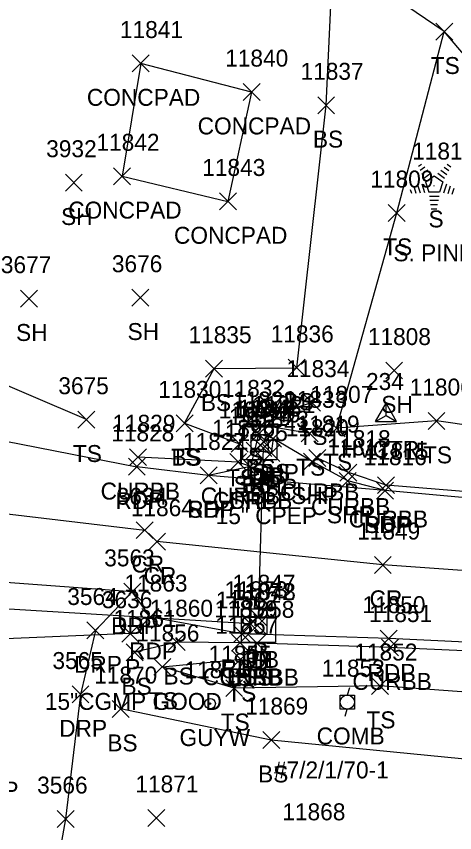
# Model space of a CAD drawing. Extents: x 1769141 to 1770911, y 735471 to 741449.
# Drawn here: x 1770580.9 to 1770632.6, y 738030.1 to 738126.4 of the extents above; entities that cross this region are included whole.
import ezdxf

# ---------------------------------------------------------------- set-up
doc = ezdxf.new("R2010")
doc.units = 0
for name, color, linetype in [('C_A', 7, 'Continuous'), ('C_I', 7, 'Continuous'), ('CPSM', 7, 'Continuous'), ('D_A', 7, 'Continuous'), ('D_C', 7, 'Continuous'), ('D_I', 7, 'Continuous'), ('D_TIC', 7, 'Continuous'), ('DCP', 7, 'Continuous'), ('DS', 7, 'Continuous'), ('L_A', 7, 'Continuous'), ('L_C', 7, 'Continuous'), ('L_I', 7, 'Continuous'), ('L_TIC', 7, 'Continuous'), ('LELB', 7, 'Continuous'), ('LS', 7, 'Continuous'), ('LSOGP', 7, 'Continuous'), ('LTC', 7, 'Continuous'), ('P_A', 7, 'Continuous'), ('P_I', 7, 'Continuous'), ('P_TIC', 7, 'Continuous'), ('PET', 7, 'Continuous'), ('PRC', 7, 'Continuous'), ('PSP', 7, 'Continuous'), ('R_A', 7, 'Continuous'), ('R_I', 7, 'Continuous'), ('R_TIC', 7, 'Continuous'), ('RC', 7, 'Continuous'), ('RDP', 7, 'Continuous'), ('U_A', 7, 'Continuous'), ('U_C', 7, 'Continuous'), ('U_I', 7, 'Continuous'), ('UP', 7, 'Continuous'), ('UPGW', 7, 'Continuous')]:
    doc.layers.add(name, color=color, linetype=linetype)

msp = doc.modelspace()

# ---------------------------------------------------------------- linework, layer by layer
at = {"layer": 'CPSM'}
for p, q in [((1770623.271, 738078.625), (1770624.521, 738080.79)), ((1770625.771, 738078.625), (1770624.521, 738080.79)), ((1770624.522, 738079.346), (1770624.521, 738080.79)), ((1770623.271, 738078.625), (1770624.522, 738079.346)), ((1770623.271, 738078.625), (1770625.771, 738078.625)), ((1770624.522, 738079.346), (1770624.522, 738079.346)), ((1770624.522, 738079.346), (1770625.771, 738078.625))]:
    msp.add_line(p, q, dxfattribs=at)
at = {"layer": 'D_TIC'}
for points in [[(1770609.13, 738075.209), (1770611.13, 738077.209)], [(1770611.13, 738075.209), (1770609.13, 738077.209)], [(1770609.046, 738074.517), (1770611.046, 738076.517)], [(1770611.046, 738074.517), (1770609.046, 738076.517)], [(1770608.43, 738054.549), (1770610.43, 738056.549)], [(1770610.43, 738054.549), (1770608.43, 738056.549)], [(1770607.508, 738053.774), (1770609.508, 738055.774)], [(1770609.508, 738053.774), (1770607.508, 738055.774)], [(1770608.347, 738053.562), (1770610.347, 738055.562)], [(1770610.347, 738053.562), (1770608.347, 738055.562)], [(1770593.378, 738052.603), (1770595.378, 738054.603)], [(1770595.378, 738052.603), (1770593.378, 738054.603)]]:
    msp.add_lwpolyline(points, dxfattribs=at)
at = {"layer": 'DCP'}
for points in [[(1770610.046, 738075.517), (1770609.43, 738055.549)], [(1770608.508, 738054.774), (1770545.09, 738058.615)], [(1770594.378, 738053.603), (1770569.507, 738052.54)]]:
    msp.add_lwpolyline(points, dxfattribs=at)
at = {"layer": 'DS'}
for p, q in [((1770607.626, 738078.108), (1770611.626, 738078.108)), ((1770607.626, 738074.108), (1770607.626, 738078.108)), ((1770611.626, 738078.108), (1770611.626, 738074.108)), ((1770608.626, 738075.108), (1770608.626, 738077.108)), ((1770608.626, 738077.108), (1770610.626, 738077.108)), ((1770610.626, 738077.108), (1770610.626, 738075.108)), ((1770609.632, 738076.109), (1770609.632, 738076.109)), ((1770609.632, 738076.109), (1770609.632, 738076.109)), ((1770610.626, 738075.108), (1770608.626, 738075.108)), ((1770611.626, 738074.108), (1770607.626, 738074.108)), ((1770607.47, 738056.541), (1770611.47, 738056.541)), ((1770607.47, 738052.541), (1770607.47, 738056.541)), ((1770611.47, 738056.541), (1770611.47, 738052.541)), ((1770608.47, 738053.541), (1770608.47, 738055.541)), ((1770608.47, 738055.541), (1770610.47, 738055.541)), ((1770610.47, 738055.541), (1770610.47, 738053.541)), ((1770609.475, 738054.542), (1770609.475, 738054.542)), ((1770609.475, 738054.542), (1770609.475, 738054.542)), ((1770610.47, 738053.541), (1770608.47, 738053.541)), ((1770611.47, 738052.541), (1770607.47, 738052.541))]:
    msp.add_line(p, q, dxfattribs=at)
at = {"layer": 'L_TIC'}
for points in [[(1770630.393, 738123.623), (1770632.393, 738125.623)], [(1770632.393, 738123.623), (1770630.393, 738125.623)], [(1770594.599, 738119.869), (1770596.599, 738121.869)], [(1770596.599, 738119.869), (1770594.599, 738121.869)], [(1770607.663, 738116.495), (1770609.663, 738118.495)], [(1770609.663, 738116.495), (1770607.663, 738118.495)], [(1770607.663, 738116.495), (1770609.663, 738118.495)], [(1770609.663, 738116.495), (1770607.663, 738118.495)], [(1770616.461, 738114.941), (1770618.461, 738116.941)], [(1770618.461, 738114.941), (1770616.461, 738116.941)], [(1770592.398, 738106.568), (1770594.398, 738108.568)], [(1770594.398, 738106.568), (1770592.398, 738108.568)], [(1770586.709, 738105.81), (1770588.709, 738107.81)], [(1770588.709, 738105.81), (1770586.709, 738107.81)], [(1770604.872, 738103.594), (1770606.872, 738105.594)], [(1770606.872, 738103.594), (1770604.872, 738105.594)], [(1770604.872, 738103.594), (1770606.872, 738105.594)], [(1770606.872, 738103.594), (1770604.872, 738105.594)], [(1770624.781, 738102.23), (1770626.781, 738104.23)], [(1770626.781, 738102.23), (1770624.781, 738104.23)], [(1770581.407, 738092.129), (1770583.407, 738094.129)], [(1770583.407, 738092.129), (1770581.407, 738094.129)], [(1770594.552, 738092.24), (1770596.552, 738094.24)], [(1770596.552, 738092.24), (1770594.552, 738094.24)], [(1770603.251, 738083.862), (1770605.251, 738085.862)], [(1770605.251, 738083.862), (1770603.251, 738085.862)], [(1770612.996, 738083.966), (1770614.996, 738085.966)], [(1770614.996, 738083.966), (1770612.996, 738085.966)], [(1770624.479, 738083.647), (1770626.479, 738085.647)], [(1770626.479, 738083.647), (1770624.479, 738085.647)], [(1770614.789, 738079.863), (1770616.789, 738081.863)], [(1770616.789, 738079.863), (1770614.789, 738081.863)], [(1770588.189, 738077.849), (1770590.189, 738079.849)], [(1770590.189, 738077.849), (1770588.189, 738079.849)], [(1770607.202, 738077.522), (1770609.202, 738079.522)], [(1770609.202, 738077.522), (1770607.202, 738079.522)], [(1770607.202, 738077.522), (1770609.202, 738079.522)], [(1770609.202, 738077.522), (1770607.202, 738079.522)], [(1770629.472, 738077.689), (1770631.472, 738079.689)], [(1770631.472, 738077.689), (1770629.472, 738079.689)], [(1770599.774, 738077.419), (1770601.774, 738079.419)], [(1770601.774, 738077.419), (1770599.774, 738079.419)], [(1770599.774, 738077.419), (1770601.774, 738079.419)], [(1770601.774, 738077.419), (1770599.774, 738079.419)], [(1770617.689, 738076.828), (1770619.689, 738078.828)], [(1770619.689, 738076.828), (1770617.689, 738078.828)], [(1770608.492, 738076.16), (1770610.492, 738078.16)], [(1770610.492, 738076.16), (1770608.492, 738078.16)], [(1770610.21, 738075.619), (1770612.21, 738077.619)], [(1770612.21, 738075.619), (1770610.21, 738077.619)], [(1770614.526, 738076.241), (1770616.526, 738078.241)], [(1770616.526, 738076.241), (1770614.526, 738078.241)], [(1770606.251, 738074.992), (1770608.251, 738076.992)], [(1770608.251, 738074.992), (1770606.251, 738076.992)], [(1770608.022, 738074.2), (1770610.022, 738076.2)], [(1770610.022, 738074.2), (1770608.022, 738076.2)], [(1770598.842, 738051.6), (1770600.842, 738053.6)], [(1770600.842, 738051.6), (1770598.842, 738053.6)], [(1770606.316, 738051.523), (1770608.316, 738053.523)], [(1770608.316, 738051.523), (1770606.316, 738053.523)], [(1770608.298, 738051.468), (1770610.298, 738053.468)], [(1770610.298, 738051.468), (1770608.298, 738053.468)], [(1770593.884, 738050.399), (1770595.884, 738052.399)], [(1770595.884, 738050.399), (1770593.884, 738052.399)], [(1770606.394, 738049.587), (1770608.394, 738051.587)], [(1770608.394, 738049.587), (1770606.394, 738051.587)], [(1770597.155, 738048.683), (1770599.155, 738050.683)], [(1770599.155, 738048.683), (1770597.155, 738050.683)], [(1770605.614, 738046.169), (1770607.614, 738048.169)], [(1770607.614, 738046.169), (1770605.614, 738048.169)], [(1770622.808, 738046.431), (1770624.808, 738048.431)], [(1770624.808, 738046.431), (1770622.808, 738048.431)], [(1770592.215, 738043.711), (1770594.215, 738045.711)], [(1770594.215, 738043.711), (1770592.215, 738045.711)], [(1770609.988, 738040.049), (1770611.988, 738042.049)], [(1770611.988, 738040.049), (1770609.988, 738042.049)], [(1770596.422, 738030.863), (1770598.422, 738032.863)], [(1770598.422, 738030.863), (1770596.422, 738032.863)]]:
    msp.add_lwpolyline(points, dxfattribs=at)
at = {"layer": 'LELB'}
for points in [[(1770600.774, 738078.419), (1770604.251, 738084.862), (1770613.996, 738084.966), (1770617.461, 738115.941), (1770618.297, 738133.567)], [(1770685.651, 738070.58), (1770654.498, 738075.26), (1770630.472, 738078.689), (1770618.689, 738077.828), (1770625.781, 738103.23), (1770631.393, 738124.623)], [(1770589.189, 738078.849), (1770569.027, 738087.475)], [(1770608.202, 738078.522), (1770615.789, 738080.863)], [(1770600.774, 738078.419), (1770607.251, 738075.992), (1770608.202, 738078.522), (1770615.526, 738077.241)], [(1770611.21, 738076.619), (1770609.492, 738077.16), (1770609.022, 738075.2)], [(1770607.316, 738052.523), (1770599.842, 738052.6), (1770594.884, 738051.399)], [(1770647.651, 738011.56), (1770651.336, 738009.639), (1770655.545, 738010.262), (1770656.413, 738014.688), (1770662.003, 738031.165), (1770660.075, 738040.902), (1770652.203, 738045.355), (1770623.808, 738047.431), (1770606.614, 738047.169), (1770598.155, 738049.683), (1770607.394, 738050.587), (1770609.298, 738052.468)], [(1770647.664, 738011.759), (1770649.928, 738011.623), (1770652.534, 738035.483), (1770639.436, 738038.223), (1770610.988, 738041.049), (1770593.215, 738044.711)]]:
    msp.add_lwpolyline(points, dxfattribs=at)
at = {"layer": 'LS'}
for points in [[(1770608.663, 738117.495), (1770595.599, 738120.869), (1770593.398, 738107.568), (1770605.872, 738104.594)], [(1770608.663, 738117.495), (1770605.872, 738104.594)]]:
    msp.add_lwpolyline(points, dxfattribs=at)
at = {"layer": 'LSOGP'}
msp.add_lwpolyline([(1770639.742, 738114.831), (1770631.393, 738124.623), (1770618.297, 738133.567), (1770617.197, 738167.007), (1770598.756, 738194.341), (1770604.368, 738213.128), (1770613.418, 738254.994)], dxfattribs=at)
at = {"layer": 'LTC'}
for p, q in [((1770628.34, 738108.736), (1770628.694, 738108.993)), ((1770628.549, 738108.27), (1770629.079, 738108.655)), ((1770631.367, 738108.628), (1770631.917, 738108.229)), ((1770631.738, 738108.976), (1770632.157, 738108.672)), ((1770628.759, 738107.805), (1770629.463, 738108.316)), ((1770628.969, 738107.339), (1770629.847, 738107.977)), ((1770629.193, 738106.884), (1770630.205, 738107.618)), ((1770630.205, 738107.618), (1770631.202, 738106.893)), ((1770630.625, 738107.931), (1770631.434, 738107.343)), ((1770630.996, 738108.28), (1770631.675, 738107.786)), ((1770628.283, 738106.448), (1770628.554, 738105.613)), ((1770628.739, 738106.665), (1770629.069, 738105.645)), ((1770629.193, 738106.884), (1770629.58, 738105.69)), ((1770631.202, 738106.893), (1770630.811, 738105.69)), ((1770631.639, 738106.623), (1770631.302, 738105.583)), ((1770627.372, 738106.015), (1770627.524, 738105.547)), ((1770627.828, 738106.232), (1770628.039, 738105.58)), ((1770630.811, 738105.69), (1770629.58, 738105.69)), ((1770632.084, 738106.372), (1770631.797, 738105.488)), ((1770632.529, 738106.122), (1770632.292, 738105.393)), ((1770630.772, 738105.19), (1770629.628, 738105.19)), ((1770630.689, 738104.69), (1770629.7, 738104.69)), ((1770630.605, 738104.19), (1770629.773, 738104.19)), ((1770630.521, 738103.69), (1770629.846, 738103.69))]:
    msp.add_line(p, q, dxfattribs=at)
at = {"layer": 'P_TIC'}
for points in [[(1770610.21, 738075.619), (1770612.21, 738077.619)], [(1770612.21, 738075.619), (1770610.21, 738077.619)], [(1770608.022, 738074.2), (1770610.022, 738076.2)], [(1770610.022, 738074.2), (1770608.022, 738076.2)], [(1770609.995, 738073.895), (1770611.995, 738075.895)], [(1770611.995, 738073.895), (1770609.995, 738075.895)], [(1770614.806, 738072.89), (1770616.806, 738074.89)], [(1770616.806, 738072.89), (1770614.806, 738074.89)], [(1770594.136, 738072.286), (1770596.136, 738074.286)], [(1770596.136, 738072.286), (1770594.136, 738074.286)], [(1770607.53, 738072.321), (1770609.53, 738074.321)], [(1770609.53, 738072.321), (1770607.53, 738074.321)], [(1770602.596, 738071.27), (1770604.596, 738073.27)], [(1770604.596, 738071.27), (1770602.596, 738073.27)], [(1770602.596, 738071.27), (1770604.596, 738073.27)], [(1770604.596, 738071.27), (1770602.596, 738073.27)], [(1770619.011, 738070.615), (1770621.011, 738072.615)], [(1770621.011, 738070.615), (1770619.011, 738072.615)], [(1770623.403, 738069.472), (1770625.403, 738071.472)], [(1770625.403, 738069.472), (1770623.403, 738071.472)], [(1770623.403, 738069.472), (1770625.403, 738071.472)], [(1770625.403, 738069.472), (1770623.403, 738071.472)], [(1770595.063, 738064.808), (1770597.063, 738066.808)], [(1770597.063, 738064.808), (1770595.063, 738066.808)], [(1770596.498, 738063.454), (1770598.498, 738065.454)], [(1770598.498, 738063.454), (1770596.498, 738065.454)], [(1770623.145, 738060.706), (1770625.145, 738062.706)], [(1770625.145, 738060.706), (1770623.145, 738062.706)], [(1770593.599, 738057.539), (1770595.599, 738059.539)], [(1770595.599, 738057.539), (1770593.599, 738059.539)], [(1770595.745, 738054.56), (1770597.745, 738056.56)], [(1770597.745, 738054.56), (1770595.745, 738056.56)], [(1770606.521, 738052.571), (1770608.521, 738054.571)], [(1770608.521, 738052.571), (1770606.521, 738054.571)], [(1770623.846, 738052.021), (1770625.846, 738054.021)], [(1770625.846, 738052.021), (1770623.846, 738054.021)]]:
    msp.add_lwpolyline(points, dxfattribs=at)
at = {"layer": 'PET'}
for points in [[(1770567.834, 738078.636), (1770595.136, 738073.286)], [(1770847.137, 738061.752), (1770813.421, 738062.818), (1770792.774, 738063.549), (1770770.509, 738064.076), (1770732.151, 738065.345), (1770721.916, 738065.526), (1770685.588, 738066.648), (1770653.785, 738067.822), (1770624.403, 738070.472), (1770603.596, 738072.27), (1770595.136, 738073.286)], [(1770594.599, 738058.539), (1770571.687, 738060.241), (1770550.934, 738061.644), (1770538.365, 738060.596), (1770522.559, 738058.221), (1770510.543, 738057.418), (1770507.274, 738055.094), (1770505.6, 738051.909), (1770504.074, 738048.358), (1770502.645, 738044.444), (1770501.894, 738042.389)], [(1770596.745, 738055.56), (1770594.599, 738058.539)], [(1770843.577, 738045.406), (1770800.896, 738046.668), (1770757.667, 738047.953), (1770725.491, 738048.574), (1770687.419, 738049.505), (1770662.563, 738051), (1770652.029, 738051.723), (1770624.846, 738053.021), (1770607.521, 738053.571), (1770596.745, 738055.56)]]:
    msp.add_lwpolyline(points, dxfattribs=at)
at = {"layer": 'PRC'}
for points in [[(1770506.674, 738077.788), (1770510.752, 738078.558), (1770541.003, 738073.458), (1770565.945, 738069.397), (1770596.063, 738065.808)], [(1770843.812, 738054.401), (1770801.56, 738055.494), (1770757.427, 738056.561), (1770723.367, 738056.792), (1770686.801, 738058.402), (1770653.871, 738059.602), (1770624.145, 738061.706), (1770597.498, 738064.454)]]:
    msp.add_lwpolyline(points, dxfattribs=at)
at = {"layer": 'PSP'}
msp.add_lwpolyline([(1770624.403, 738070.472), (1770620.011, 738071.615), (1770615.806, 738073.89), (1770611.21, 738076.619), (1770610.995, 738074.895), (1770609.022, 738075.2), (1770608.53, 738073.321), (1770603.596, 738072.27)], dxfattribs=at)
at = {"layer": 'R_TIC'}
for points in [[(1770594.28, 738073.419), (1770596.28, 738075.419)], [(1770596.28, 738073.419), (1770594.28, 738075.419)], [(1770606.086, 738072.84), (1770608.086, 738074.84)], [(1770608.086, 738072.84), (1770606.086, 738074.84)], [(1770615.435, 738073.317), (1770617.435, 738075.317)], [(1770617.435, 738073.317), (1770615.435, 738075.317)], [(1770607.53, 738072.321), (1770609.53, 738074.321)], [(1770609.53, 738072.321), (1770607.53, 738074.321)], [(1770619.088, 738071.599), (1770621.088, 738073.599)], [(1770621.088, 738071.599), (1770619.088, 738073.599)], [(1770623.532, 738070.119), (1770625.532, 738072.119)], [(1770625.532, 738070.119), (1770623.532, 738072.119)], [(1770593.599, 738057.539), (1770595.599, 738059.539)], [(1770595.599, 738057.539), (1770593.599, 738059.539)], [(1770589.243, 738052.98), (1770591.243, 738054.98)], [(1770591.243, 738052.98), (1770589.243, 738054.98)], [(1770606.316, 738051.523), (1770608.316, 738053.523)], [(1770608.316, 738051.523), (1770606.316, 738053.523)], [(1770608.298, 738051.468), (1770610.298, 738053.468)], [(1770610.298, 738051.468), (1770608.298, 738053.468)], [(1770623.976, 738050.966), (1770625.976, 738052.966)], [(1770625.976, 738050.966), (1770623.976, 738052.966)], [(1770587.493, 738045.427), (1770589.493, 738047.427)], [(1770589.493, 738045.427), (1770587.493, 738047.427)], [(1770585.742, 738030.733), (1770587.742, 738032.733)], [(1770587.742, 738030.733), (1770585.742, 738032.733)]]:
    msp.add_lwpolyline(points, dxfattribs=at)
at = {"layer": 'RC'}
for points in [[(1770608.53, 738073.321), (1770607.086, 738073.84), (1770595.28, 738074.419)], [(1770685.588, 738066.648), (1770684.294, 738067.144), (1770653.91, 738068.722), (1770624.532, 738071.119), (1770620.088, 738072.599), (1770616.435, 738074.317)], [(1770661.418, 738050.563), (1770652.134, 738050.74), (1770624.976, 738051.966), (1770609.298, 738052.468), (1770607.316, 738052.523)]]:
    msp.add_lwpolyline(points, dxfattribs=at)
at = {"layer": 'RDP'}
msp.add_lwpolyline([(1770594.599, 738058.539), (1770590.243, 738053.98), (1770588.493, 738046.427), (1770586.742, 738031.733), (1770585.055, 738022.391), (1770575.355, 738024.161), (1770578.05, 738039.148), (1770577.843, 738047.94), (1770575.505, 738054.161), (1770571.687, 738060.241)], dxfattribs=at)
at = {"layer": 'UP'}
for p, q in [((1770620.205, 738047.191), (1770619.955, 738046.358)), ((1770619.122, 738044.691), (1770619.122, 738046.358)), ((1770619.122, 738046.358), (1770620.788, 738046.358)), ((1770620.788, 738046.358), (1770620.788, 738044.691)), ((1770619.955, 738045.525), (1770619.955, 738045.525)), ((1770620.788, 738044.691), (1770619.122, 738044.691)), ((1770619.705, 738043.858), (1770619.955, 738044.691))]:
    msp.add_line(p, q, dxfattribs=at)
msp.add_circle((1770619.955, 738045.525), 0.833, dxfattribs=at)
at = {"layer": 'UPGW'}
for radius in [0.625, 0.0833]:
    msp.add_circle((1770603.774, 738045.342), radius, dxfattribs=at)

# ---------------------------------------------------------------- texts
at = {"layer": 'C_A'}
msp.add_text('HVCTRL', height=2, dxfattribs=at).set_placement((1770619.215, 738074.346))
at = {"layer": 'C_I'}
msp.add_text('234', height=2, dxfattribs=at).set_placement((1770622.16, 738082.346))
at = {"layer": 'D_A'}
for s, p in [('DIB', (1770608.233, 738071.209)), ('DI', (1770608.687, 738071.109)), ('P', (1770609.424, 738070.517)), ('P', (1770608.808, 738050.549)), ('DIB', (1770607.449, 738049.562)), ('P', (1770607.886, 738049.774)), ('DI', (1770608.53, 738049.542)), ('P', (1770593.756, 738048.603))]:
    msp.add_text(s, height=2, dxfattribs=at).set_placement(p)
at = {"layer": 'D_C'}
for s, p in [('15" CPEP', (1770604.432, 738066.517)), ('15"CGMP GOOD', (1770584.292, 738044.603))]:
    msp.add_text(s, height=2, dxfattribs=at).set_placement(p)
at = {"layer": 'D_I'}
for s, p in [('11844', (1770606.608, 738079.109)), ('11846', (1770606.968, 738078.517)), ('11845', (1770607.107, 738079.209)), ('11847', (1770606.406, 738058.549)), ('11873', (1770605.485, 738057.774)), ('11872', (1770606.323, 738057.562)), ('11848', (1770606.452, 738057.542)), ('3636', (1770591.016, 738056.603))]:
    msp.add_text(s, height=2, dxfattribs=at).set_placement(p)
at = {"layer": 'L_A'}
for s, p in [('TS', (1770629.802, 738119.623)), ('CONCPAD', (1770589.245, 738115.869)), ('CONCPAD', (1770602.308, 738112.495)), ('CONCPAD', (1770602.308, 738112.495)), ('BS', (1770615.902, 738110.941)), ('CONCPAD', (1770587.044, 738102.568)), ('SH', (1770586.198, 738101.81)), ('S', (1770629.531, 738101.528)), ('CONCPAD', (1770599.517, 738099.594)), ('CONCPAD', (1770599.517, 738099.594)), ('TS', (1770624.19, 738098.23)), ('SH', (1770580.895, 738088.129)), ('SH', (1770594.04, 738088.24)), ('BS', (1770602.692, 738079.862)), ('BS', (1770612.437, 738079.966)), ('SH', (1770623.967, 738079.647)), ('TS', (1770614.198, 738075.863)), ('TS', (1770587.599, 738073.849)), ('TS', (1770628.881, 738073.689)), ('TS', (1770599.183, 738073.419)), ('BS', (1770599.215, 738073.419)), ('TS', (1770606.611, 738073.522)), ('TS', (1770606.611, 738073.522)), ('TS', (1770617.098, 738072.828)), ('BS', (1770607.933, 738072.16)), ('TS', (1770613.936, 738072.241)), ('TS', (1770605.661, 738070.992)), ('BS', (1770609.651, 738071.619)), ('BS', (1770607.463, 738070.2)), ('BS', (1770598.283, 738047.6)), ('BS', (1770605.757, 738047.523)), ('TS', (1770607.707, 738047.468)), ('BS', (1770593.325, 738046.399)), ('TS', (1770596.565, 738044.683)), ('TS', (1770605.803, 738045.587)), ('TS', (1770605.023, 738042.169)), ('TS', (1770622.218, 738042.431)), ('BS', (1770591.656, 738039.711)), ('BS', (1770609.429, 738036.049))]:
    msp.add_text(s, height=2, dxfattribs=at).set_placement(p)
at = {"layer": 'L_C'}
msp.add_text('S. PINE', height=2, dxfattribs=at).set_placement((1770625.389, 738097.528))
at = {"layer": 'L_I'}
for s, p in [('11841', (1770593.142, 738123.869)), ('11840', (1770605.552, 738120.495)), ('11840', (1770605.552, 738120.495)), ('11837', (1770614.438, 738118.941)), ('11842', (1770590.375, 738110.568)), ('3932', (1770584.449, 738109.81)), ('11810', (1770627.601, 738109.528)), ('11843', (1770602.848, 738107.594)), ('11843', (1770602.848, 738107.594)), ('11809', (1770622.671, 738106.23)), ('3677', (1770579.1, 738096.129)), ('3676', (1770592.19, 738096.24)), ('11835', (1770601.228, 738087.862)), ('11836', (1770610.918, 738087.966)), ('11808', (1770622.377, 738087.647)), ('11834', (1770612.765, 738083.863)), ('3675', (1770585.882, 738081.849)), ('11830', (1770597.663, 738081.419)), ('11830', (1770597.663, 738081.419)), ('11832', (1770605.178, 738081.522)), ('11832', (1770605.178, 738081.522)), ('11806', (1770627.314, 738081.689)), ('11807', (1770615.586, 738080.828)), ('11822', (1770606.468, 738080.16)), ('11821', (1770608.753, 738079.619)), ('11833', (1770612.503, 738080.241)), ('11831', (1770604.795, 738078.992)), ('11824', (1770605.998, 738078.2)), ('11860', (1770596.684, 738055.6)), ('11859', (1770604.284, 738055.523)), ('11858', (1770606.274, 738055.468)), ('11861', (1770592.38, 738054.399)), ('11857', (1770604.37, 738053.587)), ('11856', (1770595.076, 738052.683)), ('11855', (1770603.59, 738050.169)), ('11852', (1770620.784, 738050.431)), ('11870', (1770590.105, 738047.711)), ('11869', (1770607.91, 738044.049)), ('11871', (1770594.965, 738034.863)), ('11868', (1770612.294, 738031.579)), ('11868', (1770612.294, 738031.579))]:
    msp.add_text(s, height=2, dxfattribs=at).set_placement(p)
at = {"layer": 'LTC'}
msp.add_text('.', height=1.037, rotation=270, dxfattribs=at).set_placement((1770630.087, 738106.632))
at = {"layer": 'P_A'}
for s, p in [('SHP', (1770608.745, 738071.619)), ('SHP', (1770606.557, 738070.2)), ('SHP', (1770608.531, 738069.895)), ('SHP', (1770613.342, 738068.89)), ('RDP', (1770592.624, 738068.286)), ('SHP', (1770606.065, 738068.321)), ('SHP', (1770601.131, 738067.27)), ('RDP', (1770601.084, 738067.27)), ('SHP', (1770617.546, 738066.615)), ('SHP', (1770621.938, 738065.472)), ('RDP', (1770621.891, 738065.472)), ('CR', (1770594.496, 738060.808)), ('CR', (1770595.931, 738059.454)), ('CR', (1770622.578, 738056.706)), ('RDP', (1770592.087, 738053.539)), ('RDP', (1770594.233, 738050.56)), ('RDP', (1770605.009, 738048.571)), ('RDP', (1770622.334, 738048.021))]:
    msp.add_text(s, height=2, dxfattribs=at).set_placement(p)
at = {"layer": 'P_I'}
for s, p in [('11821', (1770608.753, 738079.619)), ('11824', (1770605.998, 738078.2)), ('11823', (1770607.971, 738077.895)), ('11820', (1770612.696, 738076.89)), ('11828', (1770592.112, 738076.286)), ('11825', (1770605.506, 738076.321)), ('11827', (1770600.572, 738075.27)), ('11827', (1770600.572, 738075.27)), ('11817', (1770617.554, 738074.615)), ('11816', (1770621.891, 738073.472)), ('11816', (1770621.891, 738073.472)), ('3634', (1770592.756, 738068.808)), ('11864', (1770594.427, 738067.454)), ('11849', (1770621.114, 738064.706)), ('3563', (1770591.292, 738061.539)), ('11863', (1770593.674, 738058.56)), ('11862', (1770604.45, 738056.571)), ('11850', (1770621.736, 738056.021))]:
    msp.add_text(s, height=2, dxfattribs=at).set_placement(p)
at = {"layer": 'R_A'}
for s, p in [('CURBB', (1770590.863, 738069.419)), ('CURBB', (1770602.669, 738068.84)), ('CURBB', (1770612.018, 738069.317)), ('CURBB', (1770604.113, 738068.321)), ('CURBB', (1770615.671, 738067.599)), ('CURBB', (1770620.115, 738066.119)), ('DRP', (1770592.087, 738053.539)), ('DRP', (1770587.731, 738048.98)), ('CURBB', (1770602.898, 738047.523)), ('CURBB', (1770604.881, 738047.468)), ('CURBB', (1770620.558, 738046.966)), ('DRP', (1770585.982, 738041.427)), ('DRP', (1770575.538, 738034.148))]:
    msp.add_text(s, height=2, dxfattribs=at).set_placement(p)
at = {"layer": 'R_I'}
for s, p in [('11829', (1770592.249, 738077.419)), ('11826', (1770604.007, 738076.84)), ('11819', (1770613.971, 738077.317)), ('11825', (1770605.506, 738076.321)), ('11818', (1770617.631, 738075.599)), ('11815', (1770622.076, 738074.119)), ('3563', (1770591.292, 738061.539)), ('3564', (1770586.936, 738056.98)), ('11859', (1770604.284, 738055.523)), ('11858', (1770606.274, 738055.468)), ('11851', (1770622.519, 738054.966)), ('3565', (1770585.186, 738049.427)), ('3566', (1770583.379, 738034.733))]:
    msp.add_text(s, height=2, dxfattribs=at).set_placement(p)
at = {"layer": 'U_A'}
for s, p in [('GUYW', (1770600.168, 738040.342)), ('COMB', (1770616.341, 738040.525))]:
    msp.add_text(s, height=2, dxfattribs=at).set_placement(p)
at = {"layer": 'U_C'}
msp.add_text('#7/2/1/70-1', height=2, dxfattribs=at).set_placement((1770611.309, 738036.525))
at = {"layer": 'U_I'}
for s, p in [('11853', (1770616.931, 738048.525)), ('11854', (1770600.751, 738048.342))]:
    msp.add_text(s, height=2, dxfattribs=at).set_placement(p)

doc.saveas('drawing.dxf')
